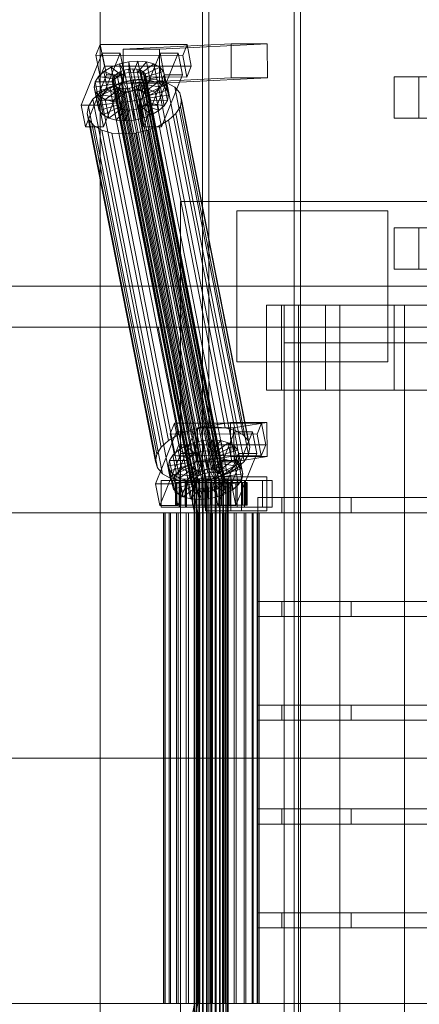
# Model space of a CAD drawing. Header units: millimetres. Extents: x -4395 to 65662, y -65530 to 6847.
# Tile 531 of 656: x 8473 to 8685, y -18130 to -17609. Entities that reach past the tile are written whole.
import ezdxf

# ---------------------------------------------------------------- set-up
doc = ezdxf.new("R2010")
doc.units = ezdxf.units.MM
doc.layers.add('superior_C01', color=7, linetype='Continuous', lineweight=0)
doc.layers.add('superior_mezcladora', color=7, linetype='Continuous', lineweight=0)

msp = doc.modelspace()

# ---------------------------------------------------------------- linework, layer by layer
at = {"layer": 'superior_C01'}
for p, q in [((8570.059, -17575), (8570.059, -18425)), ((8573.446, -18425), (8573.446, -17575)), ((8618.793, -18425), (8618.793, -17575)), ((8622.18, -17575), (8622.18, -18425)), ((8515.908, -17621.857), (8513.589, -17627.592)), ((8518.161, -17633.325), (8515.908, -17621.857)), ((8515.908, -17621.857), (8561.956, -17621.914)), ((8585.303, -17621.488), (8528.111, -17624.356)), ((8547.297, -17624.356), (8528.111, -17624.356)), ((8528.111, -17624.356), (8528.183, -17642.354)), ((8547.297, -17624.356), (8604.49, -17621.488)), ((8547.369, -17642.354), (8547.297, -17624.356)), ((8559.638, -17627.65), (8561.956, -17621.914)), ((8561.956, -17621.914), (8564.21, -17633.382)), ((8585.375, -17639.486), (8585.303, -17621.488)), ((8585.303, -17621.488), (8604.49, -17621.488)), ((8604.49, -17621.488), (8604.561, -17639.486)), ((8516.931, -17626.449), (8505.801, -17653.98)), ((8559.638, -17627.65), (8513.589, -17627.592)), ((8513.589, -17627.592), (8515.843, -17639.061)), ((8515.395, -17653.992), (8526.524, -17626.461)), ((8519.184, -17637.917), (8516.931, -17626.449)), ((8516.931, -17626.449), (8526.524, -17626.461)), ((8526.524, -17626.461), (8528.778, -17637.929)), ((8547.63, -17626.487), (8536.5, -17654.019)), ((8546.094, -17654.031), (8557.223, -17626.499)), ((8549.883, -17637.955), (8547.63, -17626.487)), ((8547.63, -17626.487), (8557.223, -17626.499)), ((8557.223, -17626.499), (8559.477, -17637.967)), ((8561.891, -17639.118), (8559.638, -17627.65)), ((8515.843, -17639.061), (8518.161, -17633.325)), ((8517.859, -17636.164), (8521.668, -17633.91)), ((8564.21, -17633.382), (8518.161, -17633.325)), ((8521.668, -17633.91), (8526.143, -17632.183)), ((8521.668, -17633.91), (8526.812, -17637.975)), ((8523.599, -17643.74), (8521.668, -17633.91)), ((8526.143, -17632.183), (8530.979, -17631.1)), ((8526.143, -17632.183), (8528.932, -17637.157)), ((8528.074, -17642.013), (8526.143, -17632.183)), ((8528.61, -17635.518), (8530.901, -17635.005)), ((8530.901, -17635.005), (8533.206, -17634.832)), ((8572.91, -17848.804), (8530.901, -17635.005)), ((8530.979, -17631.1), (8535.847, -17630.735)), ((8530.979, -17631.1), (8531.222, -17636.643)), ((8532.911, -17640.93), (8530.979, -17631.1)), ((8533.206, -17634.832), (8535.37, -17635.011)), ((8575.216, -17848.631), (8533.206, -17634.832)), ((8535.847, -17630.735), (8533.528, -17636.47)), ((8535.37, -17635.011), (8537.244, -17635.529)), ((8577.379, -17848.809), (8535.37, -17635.011)), ((8540.414, -17631.112), (8535.692, -17636.649)), ((8537.778, -17640.564), (8535.847, -17630.735)), ((8535.847, -17630.735), (8540.414, -17631.112)), ((8544.37, -17632.206), (8537.566, -17637.167)), ((8547.445, -17633.943), (8539.022, -17637.99)), ((8542.346, -17640.942), (8540.414, -17631.112)), ((8540.414, -17631.112), (8544.37, -17632.206)), ((8546.302, -17642.036), (8544.37, -17632.206)), ((8544.37, -17632.206), (8547.445, -17633.943)), ((8549.377, -17643.772), (8547.445, -17633.943)), ((8547.445, -17633.943), (8549.43, -17636.203)), ((8564.21, -17633.382), (8561.891, -17639.118)), ((8508.055, -17665.449), (8519.184, -17637.917)), ((8513.214, -17641.61), (8514.975, -17638.79)), ((8514.975, -17638.79), (8517.859, -17636.164)), ((8514.975, -17638.79), (8523.642, -17640.286)), ((8516.907, -17648.62), (8514.975, -17638.79)), ((8515.843, -17639.061), (8561.891, -17639.118)), ((8528.778, -17637.929), (8517.648, -17665.461)), ((8517.859, -17636.164), (8525.008, -17639.042)), ((8519.79, -17645.994), (8517.859, -17636.164)), ((8528.778, -17637.929), (8519.184, -17637.917)), ((8522.24, -17641.32), (8522.485, -17639.983)), ((8522.485, -17639.983), (8523.32, -17638.648)), ((8564.495, -17853.782), (8522.485, -17639.983)), ((8523.642, -17640.286), (8522.807, -17641.622)), ((8523.32, -17638.648), (8524.686, -17637.404)), ((8565.329, -17852.446), (8523.32, -17638.648)), ((8525.008, -17639.042), (8523.642, -17640.286)), ((8523.642, -17640.286), (8525.573, -17650.116)), ((8524.686, -17637.404), (8526.49, -17636.336)), ((8566.695, -17851.202), (8524.686, -17637.404)), ((8526.812, -17637.975), (8525.008, -17639.042)), ((8525.008, -17639.042), (8526.939, -17648.872)), ((8526.49, -17636.336), (8528.61, -17635.518)), ((8568.499, -17850.135), (8526.49, -17636.336)), ((8528.932, -17637.157), (8526.812, -17637.975)), ((8526.812, -17637.975), (8528.743, -17647.804)), ((8585.375, -17639.486), (8528.183, -17642.354)), ((8570.619, -17849.317), (8528.61, -17635.518)), ((8531.222, -17636.643), (8528.932, -17637.157)), ((8528.932, -17637.157), (8530.863, -17646.986)), ((8533.528, -17636.47), (8531.222, -17636.643)), ((8531.222, -17636.643), (8533.154, -17646.473)), ((8537.778, -17640.564), (8532.911, -17640.93)), ((8533.399, -17640.659), (8539.906, -17640.17)), ((8533.528, -17636.47), (8535.46, -17646.3)), ((8535.692, -17636.649), (8533.528, -17636.47)), ((8535.46, -17646.3), (8537.778, -17640.564)), ((8535.692, -17636.649), (8537.623, -17646.479)), ((8537.566, -17637.167), (8535.692, -17636.649)), ((8537.244, -17635.529), (8538.7, -17636.352)), ((8579.253, -17849.328), (8537.244, -17635.529)), ((8537.566, -17637.167), (8539.497, -17646.997)), ((8539.022, -17637.99), (8537.566, -17637.167)), ((8542.346, -17640.942), (8537.778, -17640.564)), ((8538.7, -17636.352), (8539.64, -17637.422)), ((8580.71, -17850.15), (8538.7, -17636.352)), ((8538.754, -17665.487), (8549.883, -17637.955)), ((8539.754, -17640.005), (8538.919, -17641.341)), ((8539.022, -17637.99), (8540.954, -17647.82)), ((8539.962, -17639.061), (8539.022, -17637.99)), ((8539.64, -17637.422), (8539.999, -17638.668)), ((8581.649, -17851.221), (8539.64, -17637.422)), ((8539.999, -17638.668), (8539.754, -17640.005)), ((8539.754, -17640.005), (8581.763, -17853.804)), ((8539.906, -17640.17), (8546.012, -17640.674)), ((8576.121, -17824.479), (8539.906, -17640.17)), ((8549.43, -17636.203), (8539.962, -17639.061)), ((8539.962, -17639.061), (8541.894, -17648.891)), ((8540.321, -17640.307), (8539.962, -17639.061)), ((8582.009, -17852.467), (8539.999, -17638.668)), ((8540.075, -17641.643), (8540.321, -17640.307)), ((8550.188, -17638.834), (8540.321, -17640.307)), ((8540.321, -17640.307), (8542.253, -17650.137)), ((8604.561, -17639.486), (8547.369, -17642.354)), ((8559.477, -17637.967), (8548.347, -17665.499)), ((8551.361, -17646.033), (8549.43, -17636.203)), ((8549.43, -17636.203), (8550.188, -17638.834)), ((8550.188, -17638.834), (8549.669, -17641.655)), ((8559.477, -17637.967), (8549.883, -17637.955)), ((8552.119, -17648.664), (8550.188, -17638.834)), ((8604.561, -17639.486), (8585.375, -17639.486)), ((8512.695, -17644.431), (8513.214, -17641.61)), ((8512.695, -17644.431), (8522.561, -17642.958)), ((8513.453, -17647.062), (8512.695, -17644.431)), ((8514.626, -17654.261), (8512.695, -17644.431)), ((8513.214, -17641.61), (8522.807, -17641.622)), ((8515.145, -17651.44), (8513.214, -17641.61)), ((8513.453, -17647.062), (8522.921, -17644.204)), ((8515.438, -17649.322), (8523.861, -17645.275)), ((8515.859, -17647.428), (8520.951, -17644.416)), ((8523.599, -17643.74), (8519.79, -17645.994)), ((8520.951, -17644.416), (8526.933, -17642.107)), ((8557.166, -17828.725), (8520.951, -17644.416)), ((8522.599, -17642.566), (8522.24, -17641.32)), ((8564.249, -17855.119), (8522.24, -17641.32)), ((8522.807, -17641.622), (8522.561, -17642.958)), ((8522.561, -17642.958), (8522.921, -17644.204)), ((8522.561, -17642.958), (8524.493, -17652.788)), ((8523.539, -17643.637), (8522.599, -17642.566)), ((8564.608, -17856.365), (8522.599, -17642.566)), ((8522.807, -17641.622), (8524.739, -17651.452)), ((8522.921, -17644.204), (8523.861, -17645.275)), ((8522.921, -17644.204), (8524.852, -17654.034)), ((8524.995, -17644.459), (8523.539, -17643.637)), ((8565.548, -17857.435), (8523.539, -17643.637)), ((8528.074, -17642.013), (8523.599, -17643.74)), ((8528.743, -17647.804), (8523.599, -17643.74)), ((8523.861, -17645.275), (8525.317, -17646.098)), ((8523.861, -17645.275), (8525.792, -17655.105)), ((8526.869, -17644.978), (8524.995, -17644.459)), ((8567.005, -17858.258), (8524.995, -17644.459)), ((8529.033, -17645.156), (8526.869, -17644.978)), ((8568.878, -17858.776), (8526.869, -17644.978)), ((8526.933, -17642.107), (8533.399, -17640.659)), ((8563.148, -17826.416), (8526.933, -17642.107)), ((8532.911, -17640.93), (8528.074, -17642.013)), ((8530.863, -17646.986), (8528.074, -17642.013)), ((8528.183, -17642.354), (8547.369, -17642.354)), ((8531.338, -17644.983), (8529.033, -17645.156)), ((8571.042, -17858.955), (8529.033, -17645.156)), ((8533.629, -17644.47), (8531.338, -17644.983)), ((8573.348, -17858.782), (8531.338, -17644.983)), ((8533.154, -17646.473), (8532.911, -17640.93)), ((8569.614, -17824.968), (8533.399, -17640.659)), ((8535.749, -17643.652), (8533.629, -17644.47)), ((8575.639, -17858.269), (8533.629, -17644.47)), ((8533.951, -17646.108), (8536.071, -17645.29)), ((8537.553, -17642.585), (8535.749, -17643.652)), ((8577.758, -17857.451), (8535.749, -17643.652)), ((8536.071, -17645.29), (8537.875, -17644.223)), ((8541.215, -17649.355), (8536.071, -17645.29)), ((8536.071, -17645.29), (8538.002, -17655.12)), ((8538.919, -17641.341), (8537.553, -17642.585)), ((8579.563, -17856.383), (8537.553, -17642.585)), ((8537.623, -17646.479), (8542.346, -17640.942)), ((8537.875, -17644.223), (8539.241, -17642.979)), ((8545.024, -17647.101), (8537.875, -17644.223)), ((8537.875, -17644.223), (8539.807, -17654.053)), ((8580.929, -17855.139), (8538.919, -17641.341)), ((8539.241, -17642.979), (8540.075, -17641.643)), ((8547.908, -17644.475), (8539.241, -17642.979)), ((8539.241, -17642.979), (8541.173, -17652.809)), ((8539.497, -17646.997), (8546.302, -17642.036)), ((8540.075, -17641.643), (8549.669, -17641.655)), ((8542.007, -17651.473), (8540.075, -17641.643)), ((8540.954, -17647.82), (8549.377, -17643.772)), ((8546.302, -17642.036), (8542.346, -17640.942)), ((8547.908, -17644.475), (8545.024, -17647.101)), ((8546.012, -17640.674), (8551.301, -17642.137)), ((8582.227, -17824.984), (8546.012, -17640.674)), ((8549.377, -17643.772), (8546.302, -17642.036)), ((8549.669, -17641.655), (8547.908, -17644.475)), ((8549.839, -17654.305), (8547.908, -17644.475)), ((8551.361, -17646.033), (8549.377, -17643.772)), ((8549.669, -17641.655), (8551.6, -17651.485)), ((8551.301, -17642.137), (8555.411, -17644.459)), ((8587.516, -17826.446), (8551.301, -17642.137)), ((8555.411, -17644.459), (8558.064, -17647.481)), ((8591.626, -17828.768), (8555.411, -17644.459)), ((8509.649, -17654.709), (8512.004, -17650.939)), ((8512.004, -17650.939), (8515.859, -17647.428)), ((8548.219, -17835.248), (8512.004, -17650.939)), ((8515.438, -17649.322), (8513.453, -17647.062)), ((8515.385, -17656.892), (8513.453, -17647.062)), ((8516.907, -17648.62), (8515.145, -17651.44)), ((8518.512, -17651.059), (8515.438, -17649.322)), ((8517.369, -17659.152), (8515.438, -17649.322)), ((8552.074, -17831.737), (8515.859, -17647.428)), ((8519.79, -17645.994), (8516.907, -17648.62)), ((8525.573, -17650.116), (8516.907, -17648.62)), ((8518.512, -17651.059), (8525.317, -17646.098)), ((8526.939, -17648.872), (8519.79, -17645.994)), ((8522.468, -17652.153), (8527.191, -17646.616)), ((8524.739, -17651.452), (8525.573, -17650.116)), ((8525.317, -17646.098), (8527.191, -17646.616)), ((8525.317, -17646.098), (8527.249, -17655.927)), ((8525.573, -17650.116), (8526.939, -17648.872)), ((8526.939, -17648.872), (8528.743, -17647.804)), ((8527.036, -17652.53), (8529.355, -17646.795)), ((8527.191, -17646.616), (8529.355, -17646.795)), ((8527.191, -17646.616), (8529.123, -17656.446)), ((8528.743, -17647.804), (8530.863, -17646.986)), ((8529.355, -17646.795), (8531.66, -17646.622)), ((8529.355, -17646.795), (8531.286, -17656.624)), ((8530.863, -17646.986), (8533.154, -17646.473)), ((8531.66, -17646.622), (8533.951, -17646.108)), ((8531.904, -17652.165), (8531.66, -17646.622)), ((8531.66, -17646.622), (8533.592, -17656.451)), ((8533.154, -17646.473), (8535.46, -17646.3)), ((8536.74, -17651.082), (8533.951, -17646.108)), ((8533.951, -17646.108), (8535.883, -17655.938)), ((8535.46, -17646.3), (8537.623, -17646.479)), ((8541.215, -17649.355), (8536.74, -17651.082)), ((8537.623, -17646.479), (8539.497, -17646.997)), ((8539.497, -17646.997), (8540.954, -17647.82)), ((8540.954, -17647.82), (8541.894, -17648.891)), ((8545.024, -17647.101), (8541.215, -17649.355)), ((8543.146, -17659.184), (8541.215, -17649.355)), ((8541.894, -17648.891), (8551.361, -17646.033)), ((8541.894, -17648.891), (8542.253, -17650.137)), ((8542.253, -17650.137), (8542.007, -17651.473)), ((8542.253, -17650.137), (8552.119, -17648.664)), ((8546.956, -17656.931), (8545.024, -17647.101)), ((8552.119, -17648.664), (8551.361, -17646.033)), ((8551.6, -17651.485), (8552.119, -17648.664)), ((8558.064, -17647.481), (8559.078, -17650.998)), ((8594.279, -17831.79), (8558.064, -17647.481)), ((8559.078, -17650.998), (8558.384, -17654.769)), ((8595.293, -17835.307), (8559.078, -17650.998)), ((8515.395, -17653.992), (8505.801, -17653.98)), ((8505.801, -17653.98), (8508.055, -17665.449)), ((8508.955, -17658.48), (8509.649, -17654.709)), ((8545.864, -17839.018), (8509.649, -17654.709)), ((8515.145, -17651.44), (8514.626, -17654.261)), ((8524.493, -17652.788), (8514.626, -17654.261)), ((8514.626, -17654.261), (8515.385, -17656.892)), ((8524.739, -17651.452), (8515.145, -17651.44)), ((8524.852, -17654.034), (8515.385, -17656.892)), ((8517.648, -17665.461), (8515.395, -17653.992)), ((8525.792, -17655.105), (8517.369, -17659.152)), ((8522.468, -17652.153), (8518.512, -17651.059)), ((8520.444, -17660.889), (8518.512, -17651.059)), ((8527.249, -17655.927), (8520.444, -17660.889)), ((8527.036, -17652.53), (8522.468, -17652.153)), ((8524.4, -17661.983), (8522.468, -17652.153)), ((8524.493, -17652.788), (8524.739, -17651.452)), ((8524.852, -17654.034), (8524.493, -17652.788)), ((8525.792, -17655.105), (8524.852, -17654.034)), ((8527.249, -17655.927), (8525.792, -17655.105)), ((8531.904, -17652.165), (8527.036, -17652.53)), ((8528.967, -17662.36), (8527.036, -17652.53)), ((8529.123, -17656.446), (8527.249, -17655.927)), ((8536.74, -17651.082), (8531.904, -17652.165)), ((8533.835, -17661.995), (8531.904, -17652.165)), ((8535.883, -17655.938), (8533.592, -17656.451)), ((8538.002, -17655.12), (8535.883, -17655.938)), ((8535.883, -17655.938), (8538.671, -17660.912)), ((8546.094, -17654.031), (8536.5, -17654.019)), ((8536.5, -17654.019), (8538.754, -17665.487)), ((8538.671, -17660.912), (8536.74, -17651.082)), ((8539.807, -17654.053), (8538.002, -17655.12)), ((8538.002, -17655.12), (8543.146, -17659.184)), ((8541.173, -17652.809), (8539.807, -17654.053)), ((8539.807, -17654.053), (8546.956, -17656.931)), ((8542.007, -17651.473), (8541.173, -17652.809)), ((8541.173, -17652.809), (8549.839, -17654.305)), ((8551.6, -17651.485), (8542.007, -17651.473)), ((8548.347, -17665.499), (8546.094, -17654.031)), ((8546.956, -17656.931), (8549.839, -17654.305)), ((8549.839, -17654.305), (8551.6, -17651.485)), ((8558.384, -17654.769), (8556.029, -17658.539)), ((8558.384, -17654.769), (8594.599, -17839.078)), ((8509.969, -17661.997), (8508.955, -17658.48)), ((8545.17, -17842.789), (8508.955, -17658.48)), ((8515.385, -17656.892), (8517.369, -17659.152)), ((8517.369, -17659.152), (8520.444, -17660.889)), ((8520.444, -17660.889), (8524.4, -17661.983)), ((8529.123, -17656.446), (8524.4, -17661.983)), ((8531.286, -17656.624), (8528.967, -17662.36)), ((8531.286, -17656.624), (8529.123, -17656.446)), ((8533.592, -17656.451), (8531.286, -17656.624)), ((8533.592, -17656.451), (8533.835, -17661.995)), ((8533.835, -17661.995), (8538.671, -17660.912)), ((8538.671, -17660.912), (8543.146, -17659.184)), ((8543.146, -17659.184), (8546.956, -17656.931)), ((8556.029, -17658.539), (8552.175, -17662.05)), ((8592.244, -17842.848), (8556.029, -17658.539)), ((8508.055, -17665.449), (8517.648, -17665.461)), ((8512.622, -17665.019), (8509.969, -17661.997)), ((8546.184, -17846.306), (8509.969, -17661.997)), ((8516.733, -17667.341), (8512.622, -17665.019)), ((8548.837, -17849.328), (8512.622, -17665.019)), ((8524.4, -17661.983), (8528.967, -17662.36)), ((8528.967, -17662.36), (8533.835, -17661.995)), ((8538.754, -17665.487), (8548.347, -17665.499)), ((8547.082, -17665.062), (8541.1, -17667.371)), ((8552.175, -17662.05), (8547.082, -17665.062)), ((8583.297, -17849.371), (8547.082, -17665.062)), ((8588.39, -17846.359), (8552.175, -17662.05)), ((8522.021, -17668.803), (8516.733, -17667.341)), ((8552.948, -17851.65), (8516.733, -17667.341)), ((8528.127, -17669.308), (8522.021, -17668.803)), ((8558.236, -17853.113), (8522.021, -17668.803)), ((8534.635, -17668.819), (8528.127, -17669.308)), ((8564.342, -17853.617), (8528.127, -17669.308)), ((8541.1, -17667.371), (8534.635, -17668.819)), ((8570.85, -17853.128), (8534.635, -17668.819)), ((8577.315, -17851.68), (8541.1, -17667.371)), ((1105.699, -17750), (10210.031, -17750)), ((10211.451, -17750), (1107.119, -17750)), ((8114.694, -17771.702), (8546.614, -17771.702)), ((8548.297, -17771.702), (8116.378, -17771.702)), ((8546.614, -17771.702), (8565.928, -17870)), ((8546.614, -17771.702), (8548.297, -17771.702)), ((8546.614, -17771.702), (8978.533, -17771.702)), ((8567.612, -17870), (8548.297, -17771.702)), ((8980.217, -17771.702), (8548.297, -17771.702)), ((8555.342, -17822.549), (8553.023, -17828.285)), ((8557.595, -17834.017), (8555.342, -17822.549)), ((8555.342, -17822.549), (8601.39, -17822.606)), ((8584.992, -17822.189), (8567.464, -17825.057)), ((8585.226, -17840.17), (8584.992, -17822.189)), ((8584.992, -17822.189), (8604.178, -17822.189)), ((8586.65, -17825.057), (8604.178, -17822.189)), ((8599.072, -17828.342), (8601.39, -17822.606)), ((8601.39, -17822.606), (8603.644, -17834.074)), ((8604.178, -17822.189), (8604.413, -17840.17)), ((8556.365, -17827.141), (8545.235, -17854.673)), ((8599.072, -17828.342), (8553.023, -17828.285)), ((8553.023, -17828.285), (8555.277, -17839.753)), ((8554.829, -17854.685), (8565.958, -17827.153)), ((8558.618, -17838.609), (8556.365, -17827.141)), ((8556.365, -17827.141), (8565.958, -17827.153)), ((8563.148, -17826.416), (8557.166, -17828.725)), ((8569.614, -17824.968), (8563.148, -17826.416)), ((8565.958, -17827.153), (8568.212, -17838.621)), ((8586.65, -17825.057), (8567.464, -17825.057)), ((8567.464, -17825.057), (8567.698, -17843.038)), ((8576.121, -17824.479), (8569.614, -17824.968)), ((8587.064, -17827.179), (8575.934, -17854.711)), ((8582.227, -17824.984), (8576.121, -17824.479)), ((8587.516, -17826.446), (8582.227, -17824.984)), ((8585.528, -17854.723), (8596.657, -17827.191)), ((8586.885, -17843.038), (8586.65, -17825.057)), ((8589.317, -17838.647), (8587.064, -17827.179)), ((8587.064, -17827.179), (8596.657, -17827.191)), ((8591.626, -17828.768), (8587.516, -17826.446)), ((8596.657, -17827.191), (8598.911, -17838.659)), ((8601.325, -17839.81), (8599.072, -17828.342)), ((8552.074, -17831.737), (8548.219, -17835.248)), ((8557.166, -17828.725), (8552.074, -17831.737)), ((8561.102, -17834.603), (8565.577, -17832.875)), ((8565.577, -17832.875), (8570.413, -17831.792)), ((8565.577, -17832.875), (8568.366, -17837.849)), ((8567.508, -17842.705), (8565.577, -17832.875)), ((8570.413, -17831.792), (8575.281, -17831.427)), ((8570.413, -17831.792), (8570.656, -17837.336)), ((8572.345, -17841.622), (8570.413, -17831.792)), ((8575.281, -17831.427), (8572.962, -17837.163)), ((8579.848, -17831.804), (8575.126, -17837.341)), ((8577.212, -17841.257), (8575.281, -17831.427)), ((8575.281, -17831.427), (8579.848, -17831.804)), ((8583.804, -17832.898), (8577, -17837.86)), ((8581.78, -17841.634), (8579.848, -17831.804)), ((8579.848, -17831.804), (8583.804, -17832.898)), ((8585.736, -17842.728), (8583.804, -17832.898)), ((8583.804, -17832.898), (8586.879, -17834.635)), ((8594.279, -17831.79), (8591.626, -17828.768)), ((8595.293, -17835.307), (8594.279, -17831.79)), ((8548.219, -17835.248), (8545.864, -17839.018)), ((8547.489, -17866.141), (8558.618, -17838.609)), ((8554.409, -17839.482), (8557.293, -17836.856)), ((8555.277, -17839.753), (8557.595, -17834.017)), ((8568.212, -17838.621), (8557.082, -17866.153)), ((8557.293, -17836.856), (8561.102, -17834.603)), ((8557.293, -17836.856), (8564.442, -17839.734)), ((8559.224, -17846.686), (8557.293, -17836.856)), ((8603.644, -17834.074), (8557.595, -17834.017)), ((8568.212, -17838.621), (8558.618, -17838.609)), ((8561.102, -17834.603), (8566.246, -17838.667)), ((8563.033, -17844.433), (8561.102, -17834.603)), ((8566.246, -17838.667), (8564.442, -17839.734)), ((8568.366, -17837.849), (8566.246, -17838.667)), ((8566.246, -17838.667), (8568.177, -17848.497)), ((8570.656, -17837.336), (8568.366, -17837.849)), ((8568.366, -17837.849), (8570.297, -17847.679)), ((8572.962, -17837.163), (8570.656, -17837.336)), ((8570.656, -17837.336), (8572.588, -17847.165)), ((8572.962, -17837.163), (8574.894, -17846.992)), ((8575.126, -17837.341), (8572.962, -17837.163)), ((8575.126, -17837.341), (8577.057, -17847.171)), ((8577, -17837.86), (8575.126, -17837.341)), ((8577, -17837.86), (8578.931, -17847.689)), ((8578.456, -17838.682), (8577, -17837.86)), ((8578.188, -17866.179), (8589.317, -17838.647)), ((8586.879, -17834.635), (8578.456, -17838.682)), ((8578.456, -17838.682), (8580.388, -17848.512)), ((8579.396, -17839.753), (8578.456, -17838.682)), ((8588.864, -17836.895), (8579.396, -17839.753)), ((8588.811, -17844.465), (8586.879, -17834.635)), ((8586.879, -17834.635), (8588.864, -17836.895)), ((8598.911, -17838.659), (8587.781, -17866.191)), ((8590.795, -17846.725), (8588.864, -17836.895)), ((8588.864, -17836.895), (8589.622, -17839.526)), ((8598.911, -17838.659), (8589.317, -17838.647)), ((8594.599, -17839.078), (8595.293, -17835.307)), ((8603.644, -17834.074), (8601.325, -17839.81)), ((8545.864, -17839.018), (8545.17, -17842.789)), ((8545.17, -17842.789), (8546.184, -17846.306)), ((8552.129, -17845.123), (8552.648, -17842.302)), ((8552.129, -17845.123), (8561.995, -17843.65)), ((8552.648, -17842.302), (8554.409, -17839.482)), ((8552.648, -17842.302), (8562.241, -17842.314)), ((8554.579, -17852.132), (8552.648, -17842.302)), ((8554.409, -17839.482), (8563.076, -17840.978)), ((8556.341, -17849.312), (8554.409, -17839.482)), ((8555.277, -17839.753), (8601.325, -17839.81)), ((8562.241, -17842.314), (8561.995, -17843.65)), ((8561.995, -17843.65), (8562.355, -17844.897)), ((8561.995, -17843.65), (8563.927, -17853.48)), ((8563.076, -17840.978), (8562.241, -17842.314)), ((8562.241, -17842.314), (8564.173, -17852.144)), ((8567.508, -17842.705), (8563.033, -17844.433)), ((8564.442, -17839.734), (8563.076, -17840.978)), ((8563.076, -17840.978), (8565.007, -17850.808)), ((8564.442, -17839.734), (8566.373, -17849.564)), ((8572.345, -17841.622), (8567.508, -17842.705)), ((8570.297, -17847.679), (8567.508, -17842.705)), ((8585.226, -17840.17), (8567.698, -17843.038)), ((8567.698, -17843.038), (8586.885, -17843.038)), ((8577.212, -17841.257), (8572.345, -17841.622)), ((8572.588, -17847.165), (8572.345, -17841.622)), ((8574.894, -17846.992), (8577.212, -17841.257)), ((8577.057, -17847.171), (8581.78, -17841.634)), ((8581.78, -17841.634), (8577.212, -17841.257)), ((8577.309, -17844.915), (8578.675, -17843.671)), ((8578.675, -17843.671), (8579.509, -17842.335)), ((8587.342, -17845.167), (8578.675, -17843.671)), ((8578.675, -17843.671), (8580.607, -17853.501)), ((8578.931, -17847.689), (8585.736, -17842.728)), ((8579.396, -17839.753), (8581.328, -17849.583)), ((8579.755, -17840.999), (8579.396, -17839.753)), ((8579.509, -17842.335), (8579.755, -17840.999)), ((8579.509, -17842.335), (8589.103, -17842.347)), ((8581.441, -17852.165), (8579.509, -17842.335)), ((8589.622, -17839.526), (8579.755, -17840.999)), ((8579.755, -17840.999), (8581.687, -17850.829)), ((8585.736, -17842.728), (8581.78, -17841.634)), ((8604.413, -17840.17), (8585.226, -17840.17)), ((8588.811, -17844.465), (8585.736, -17842.728)), ((8604.413, -17840.17), (8586.885, -17843.038)), ((8589.103, -17842.347), (8587.342, -17845.167)), ((8588.39, -17846.359), (8592.244, -17842.848)), ((8589.622, -17839.526), (8589.103, -17842.347)), ((8589.103, -17842.347), (8591.034, -17852.177)), ((8591.553, -17849.356), (8589.622, -17839.526)), ((8592.244, -17842.848), (8594.599, -17839.078)), ((8546.184, -17846.306), (8548.837, -17849.328)), ((8552.887, -17847.754), (8552.129, -17845.123)), ((8554.06, -17854.953), (8552.129, -17845.123)), ((8552.887, -17847.754), (8562.355, -17844.897)), ((8554.872, -17850.015), (8552.887, -17847.754)), ((8554.819, -17857.584), (8552.887, -17847.754)), ((8554.872, -17850.015), (8563.295, -17845.967)), ((8559.224, -17846.686), (8556.341, -17849.312)), ((8557.946, -17851.751), (8564.751, -17846.79)), ((8563.033, -17844.433), (8559.224, -17846.686)), ((8566.373, -17849.564), (8559.224, -17846.686)), ((8561.902, -17852.845), (8566.625, -17847.308)), ((8562.355, -17844.897), (8563.295, -17845.967)), ((8562.355, -17844.897), (8564.286, -17854.726)), ((8568.177, -17848.497), (8563.033, -17844.433)), ((8563.295, -17845.967), (8564.751, -17846.79)), ((8563.295, -17845.967), (8565.226, -17855.797)), ((8564.751, -17846.79), (8566.625, -17847.308)), ((8564.751, -17846.79), (8566.683, -17856.62)), ((8566.373, -17849.564), (8568.177, -17848.497)), ((8566.47, -17853.223), (8568.789, -17847.487)), ((8566.625, -17847.308), (8568.789, -17847.487)), ((8566.625, -17847.308), (8568.557, -17857.138)), ((8568.177, -17848.497), (8570.297, -17847.679)), ((8568.789, -17847.487), (8571.094, -17847.314)), ((8568.789, -17847.487), (8570.72, -17857.317)), ((8570.297, -17847.679), (8572.588, -17847.165)), ((8572.91, -17848.804), (8570.619, -17849.317)), ((8571.094, -17847.314), (8573.385, -17846.801)), ((8571.338, -17852.857), (8571.094, -17847.314)), ((8571.094, -17847.314), (8573.026, -17857.144)), ((8572.588, -17847.165), (8574.894, -17846.992)), ((8575.216, -17848.631), (8572.91, -17848.804)), ((8573.385, -17846.801), (8575.505, -17845.983)), ((8576.174, -17851.774), (8573.385, -17846.801)), ((8573.385, -17846.801), (8575.317, -17856.631)), ((8574.894, -17846.992), (8577.057, -17847.171)), ((8577.379, -17848.809), (8575.216, -17848.631)), ((8575.505, -17845.983), (8577.309, -17844.915)), ((8580.649, -17850.047), (8575.505, -17845.983)), ((8575.505, -17845.983), (8577.436, -17855.812)), ((8577.057, -17847.171), (8578.931, -17847.689)), ((8584.458, -17847.793), (8577.309, -17844.915)), ((8577.309, -17844.915), (8579.241, -17854.745)), ((8579.253, -17849.328), (8577.379, -17848.809)), ((8578.931, -17847.689), (8580.388, -17848.512)), ((8580.388, -17848.512), (8588.811, -17844.465)), ((8580.388, -17848.512), (8581.328, -17849.583)), ((8584.458, -17847.793), (8580.649, -17850.047)), ((8581.328, -17849.583), (8590.795, -17846.725)), ((8583.297, -17849.371), (8588.39, -17846.359)), ((8587.342, -17845.167), (8584.458, -17847.793)), ((8586.39, -17857.623), (8584.458, -17847.793)), ((8589.273, -17854.997), (8587.342, -17845.167)), ((8590.795, -17846.725), (8588.811, -17844.465)), ((8591.553, -17849.356), (8590.795, -17846.725)), ((8557.737, -17853), (8548.143, -17853)), ((8548.143, -17853), (8548.143, -17867)), ((8561.692, -17853), (8548.143, -17853)), ((8548.837, -17849.328), (8552.948, -17851.65)), ((8552.948, -17851.65), (8558.236, -17853.113)), ((8554.579, -17852.132), (8554.06, -17854.953)), ((8563.927, -17853.48), (8554.06, -17854.953)), ((8556.341, -17849.312), (8554.579, -17852.132)), ((8564.173, -17852.144), (8554.579, -17852.132)), ((8557.946, -17851.751), (8554.872, -17850.015)), ((8556.803, -17859.844), (8554.872, -17850.015)), ((8556.314, -17854), (8555.787, -17854)), ((8555.787, -17854), (8565.784, -17854)), ((8555.787, -17866), (8555.787, -17854)), ((8555.787, -17854), (8556.554, -17854)), ((8558.1, -17854), (8556.314, -17854)), ((8556.314, -17854), (8566.034, -17854)), ((8556.314, -17866), (8556.314, -17854)), ((8565.007, -17850.808), (8556.341, -17849.312)), ((8556.554, -17854), (8566.147, -17854)), ((8556.554, -17866), (8556.554, -17854)), ((8556.554, -17854), (8558.563, -17854)), ((8557.737, -17867), (8557.737, -17853)), ((8557.737, -17853), (8571.285, -17853)), ((8561.902, -17852.845), (8557.946, -17851.751)), ((8559.878, -17861.581), (8557.946, -17851.751)), ((8561.023, -17854), (8558.1, -17854)), ((8558.1, -17854), (8566.88, -17854)), ((8558.1, -17866), (8558.1, -17854)), ((8558.236, -17853.113), (8564.342, -17853.617)), ((8604.297, -17853), (8558.249, -17853)), ((8558.249, -17853), (8558.249, -17867)), ((8561.072, -17853), (8558.249, -17853)), ((8558.563, -17854), (8567.099, -17854)), ((8558.563, -17866), (8558.563, -17854)), ((8558.563, -17854), (8561.677, -17854)), ((8564.884, -17854), (8561.023, -17854)), ((8561.023, -17854), (8568.264, -17854)), ((8561.023, -17866), (8561.023, -17854)), ((8561.072, -17867), (8561.072, -17853)), ((8561.072, -17853), (8607.12, -17853)), ((8561.677, -17854), (8568.574, -17854)), ((8561.677, -17866), (8561.677, -17854)), ((8561.677, -17854), (8565.685, -17854)), ((8561.692, -17867), (8561.692, -17853)), ((8561.692, -17853), (8571.285, -17853)), ((8566.47, -17853.223), (8561.902, -17852.845)), ((8563.834, -17862.675), (8561.902, -17852.845)), ((8563.927, -17853.48), (8564.173, -17852.144)), ((8564.286, -17854.726), (8563.927, -17853.48)), ((8564.173, -17852.144), (8565.007, -17850.808)), ((8564.495, -17853.782), (8564.249, -17855.119)), ((8564.342, -17853.617), (8570.85, -17853.128)), ((8565.329, -17852.446), (8564.495, -17853.782)), ((8569.418, -17854), (8564.884, -17854)), ((8564.884, -17854), (8570.093, -17854)), ((8564.884, -17866), (8564.884, -17854)), ((8565.007, -17850.808), (8566.373, -17849.564)), ((8566.695, -17851.202), (8565.329, -17852.446)), ((8565.685, -17854), (8570.472, -17854)), ((8565.685, -17866), (8565.685, -17854)), ((8565.685, -17854), (8570.312, -17854)), ((8566.034, -17852), (8565.784, -17852)), ((8565.784, -17852), (8566.147, -17852)), ((8565.784, -18148), (8565.784, -17852)), ((8565.784, -17854), (8566.034, -17854)), ((8565.784, -17854), (8565.784, -17866)), ((8566.147, -17854), (8565.784, -17854)), ((8566.88, -17852), (8566.034, -17852)), ((8566.034, -18148), (8566.034, -17852)), ((8566.034, -17854), (8566.88, -17854)), ((8566.034, -17854), (8566.034, -17866)), ((8566.147, -17852), (8567.099, -17852)), ((8566.147, -18148), (8566.147, -17852)), ((8566.147, -17854), (8566.147, -17866)), ((8567.099, -17854), (8566.147, -17854)), ((8571.338, -17852.857), (8566.47, -17853.223)), ((8568.401, -17863.052), (8566.47, -17853.223)), ((8568.499, -17850.135), (8566.695, -17851.202)), ((8568.264, -17852), (8566.88, -17852)), ((8566.88, -18148), (8566.88, -17852)), ((8566.88, -17854), (8568.264, -17854)), ((8566.88, -17854), (8566.88, -17866)), ((8567.099, -17852), (8568.574, -17852)), ((8567.099, -18148), (8567.099, -17852)), ((8567.099, -17854), (8567.099, -17866)), ((8568.574, -17854), (8567.099, -17854)), ((8570.093, -17852), (8568.264, -17852)), ((8568.264, -18148), (8568.264, -17852)), ((8568.264, -17854), (8570.093, -17854)), ((8568.264, -17854), (8568.264, -17866)), ((8570.619, -17849.317), (8568.499, -17850.135)), ((8568.574, -17852), (8570.472, -17852)), ((8568.574, -18148), (8568.574, -17852)), ((8568.574, -17854), (8568.574, -17866)), ((8570.472, -17854), (8568.574, -17854)), ((8574.319, -17854), (8569.418, -17854)), ((8569.418, -17854), (8572.241, -17854)), ((8569.418, -17866), (8569.418, -17854)), ((8572.241, -17852), (8570.093, -17852)), ((8570.093, -18148), (8570.093, -17852)), ((8570.093, -17854), (8572.241, -17854)), ((8570.093, -17854), (8570.093, -17866)), ((8570.312, -17854), (8572.664, -17854)), ((8570.312, -17866), (8570.312, -17854)), ((8570.312, -17854), (8575.244, -17854)), ((8570.472, -17852), (8572.664, -17852)), ((8570.472, -18148), (8570.472, -17852)), ((8570.472, -17854), (8570.472, -17866)), ((8572.664, -17854), (8570.472, -17854)), ((8570.85, -17853.128), (8577.315, -17851.68)), ((8571.285, -17853), (8571.285, -17867)), ((8576.174, -17851.774), (8571.338, -17852.857)), ((8573.269, -17862.687), (8571.338, -17852.857)), ((8590.867, -17851), (8571.68, -17851)), ((8571.68, -17851), (8571.68, -17869)), ((8585.115, -17851), (8571.68, -17851)), ((8574.562, -17852), (8572.241, -17852)), ((8572.241, -18148), (8572.241, -17852)), ((8572.241, -17854), (8574.562, -17854)), ((8572.241, -17854), (8572.241, -17866)), ((8572.664, -17852), (8575, -17852)), ((8572.664, -18148), (8572.664, -17852)), ((8572.664, -17854), (8572.664, -17866)), ((8575, -17854), (8572.664, -17854)), ((8579.251, -17854), (8574.319, -17854)), ((8574.319, -17854), (8574.562, -17854)), ((8574.319, -17866), (8574.319, -17854)), ((8576.898, -17852), (8574.562, -17852)), ((8574.562, -18148), (8574.562, -17852)), ((8574.562, -17854), (8576.898, -17854)), ((8574.562, -17854), (8574.562, -17866)), ((8575, -17852), (8577.322, -17852)), ((8575, -18148), (8575, -17852)), ((8575.244, -17854), (8575, -17854)), ((8575, -17854), (8575, -17866)), ((8577.322, -17854), (8575, -17854)), ((8575.244, -17866), (8575.244, -17854)), ((8575.244, -17854), (8580.144, -17854)), ((8580.649, -17850.047), (8576.174, -17851.774)), ((8578.105, -17861.604), (8576.174, -17851.774)), ((8579.09, -17852), (8576.898, -17852)), ((8576.898, -18148), (8576.898, -17852)), ((8579.251, -17854), (8576.898, -17854)), ((8576.898, -17854), (8579.09, -17854)), ((8576.898, -17854), (8576.898, -17866)), ((8577.315, -17851.68), (8583.297, -17849.371)), ((8577.322, -17852), (8579.47, -17852)), ((8577.322, -18148), (8577.322, -17852)), ((8580.144, -17854), (8577.322, -17854)), ((8577.322, -17854), (8577.322, -17866)), ((8579.47, -17854), (8577.322, -17854)), ((8588.436, -17853), (8578.842, -17853)), ((8578.842, -17853), (8578.842, -17867)), ((8592.39, -17853), (8578.842, -17853)), ((8580.988, -17852), (8579.09, -17852)), ((8579.09, -18148), (8579.09, -17852)), ((8583.878, -17854), (8579.09, -17854)), ((8579.09, -17854), (8580.988, -17854)), ((8579.09, -17854), (8579.09, -17866)), ((8580.607, -17853.501), (8579.241, -17854.745)), ((8583.878, -17854), (8579.251, -17854)), ((8579.251, -17866), (8579.251, -17854)), ((8580.71, -17850.15), (8579.253, -17849.328)), ((8579.47, -17852), (8581.298, -17852)), ((8579.47, -18148), (8579.47, -17852)), ((8584.679, -17854), (8579.47, -17854)), ((8579.47, -17854), (8579.47, -17866)), ((8581.298, -17854), (8579.47, -17854)), ((8580.144, -17866), (8580.144, -17854)), ((8580.144, -17854), (8584.679, -17854)), ((8581.441, -17852.165), (8580.607, -17853.501)), ((8580.607, -17853.501), (8589.273, -17854.997)), ((8582.58, -17859.877), (8580.649, -17850.047)), ((8581.649, -17851.221), (8580.71, -17850.15)), ((8580.929, -17855.139), (8581.763, -17853.804)), ((8582.464, -17852), (8580.988, -17852)), ((8580.988, -18148), (8580.988, -17852)), ((8587.885, -17854), (8580.988, -17854)), ((8580.988, -17854), (8582.464, -17854)), ((8580.988, -17854), (8580.988, -17866)), ((8581.298, -17852), (8582.683, -17852)), ((8581.298, -18148), (8581.298, -17852)), ((8588.539, -17854), (8581.298, -17854)), ((8581.298, -17854), (8581.298, -17866)), ((8582.683, -17854), (8581.298, -17854)), ((8581.328, -17849.583), (8581.687, -17850.829)), ((8581.687, -17850.829), (8581.441, -17852.165)), ((8591.034, -17852.177), (8581.441, -17852.165)), ((8582.009, -17852.467), (8581.649, -17851.221)), ((8581.687, -17850.829), (8591.553, -17849.356)), ((8581.763, -17853.804), (8582.009, -17852.467)), ((8583.415, -17852), (8582.464, -17852)), ((8582.464, -18148), (8582.464, -17852)), ((8591, -17854), (8582.464, -17854)), ((8582.464, -17854), (8583.415, -17854)), ((8582.464, -17854), (8582.464, -17866)), ((8582.683, -17852), (8583.529, -17852)), ((8582.683, -18148), (8582.683, -17852)), ((8591.462, -17854), (8582.683, -17854)), ((8582.683, -17854), (8582.683, -17866)), ((8583.529, -17854), (8582.683, -17854)), ((8583.779, -17852), (8583.415, -17852)), ((8583.415, -17852), (8583.415, -18148)), ((8583.415, -17854), (8593.009, -17854)), ((8583.415, -17866), (8583.415, -17854)), ((8583.415, -17854), (8583.779, -17854)), ((8583.529, -17852), (8583.779, -17852)), ((8583.529, -18148), (8583.529, -17852)), ((8593.248, -17854), (8583.529, -17854)), ((8583.529, -17854), (8583.529, -17866)), ((8583.779, -17854), (8583.529, -17854)), ((8583.779, -18148), (8583.779, -17852)), ((8593.776, -17854), (8583.779, -17854)), ((8583.779, -17854), (8583.779, -17866)), ((8587.885, -17854), (8583.878, -17854)), ((8583.878, -17866), (8583.878, -17854)), ((8584.679, -17866), (8584.679, -17854)), ((8584.679, -17854), (8588.539, -17854)), ((8585.115, -17869), (8585.115, -17851)), ((8585.115, -17851), (8604.302, -17851)), ((8591, -17854), (8587.885, -17854)), ((8587.885, -17866), (8587.885, -17854)), ((8588.436, -17867), (8588.436, -17853)), ((8588.436, -17853), (8601.984, -17853)), ((8588.539, -17866), (8588.539, -17854)), ((8588.539, -17854), (8591.462, -17854)), ((8589.273, -17854.997), (8591.034, -17852.177)), ((8590.867, -17869), (8590.867, -17851)), ((8590.867, -17851), (8604.302, -17851)), ((8593.009, -17854), (8591, -17854)), ((8591, -17866), (8591, -17854)), ((8591.034, -17852.177), (8591.553, -17849.356)), ((8591.462, -17866), (8591.462, -17854)), ((8591.462, -17854), (8593.248, -17854)), ((8592.39, -17867), (8592.39, -17853)), ((8592.39, -17853), (8601.984, -17853)), ((8593.009, -17854), (8593.009, -17866)), ((8593.776, -17854), (8593.009, -17854)), ((8593.248, -17866), (8593.248, -17854)), ((8593.248, -17854), (8593.776, -17854)), ((8593.776, -17866), (8593.776, -17854)), ((8601.984, -17853), (8601.984, -17867)), ((8604.297, -17867), (8604.297, -17853)), ((8604.297, -17853), (8607.12, -17853)), ((8604.302, -17851), (8604.302, -17869)), ((8607.12, -17853), (8607.12, -17867)), ((8554.829, -17854.685), (8545.235, -17854.673)), ((8545.235, -17854.673), (8547.489, -17866.141)), ((8554.06, -17854.953), (8554.819, -17857.584)), ((8564.286, -17854.726), (8554.819, -17857.584)), ((8554.819, -17857.584), (8556.803, -17859.844)), ((8557.082, -17866.153), (8554.829, -17854.685)), ((8565.226, -17855.797), (8556.803, -17859.844)), ((8566.683, -17856.62), (8559.878, -17861.581)), ((8568.557, -17857.138), (8563.834, -17862.675)), ((8564.249, -17855.119), (8564.608, -17856.365)), ((8565.226, -17855.797), (8564.286, -17854.726)), ((8564.608, -17856.365), (8565.548, -17857.435)), ((8566.683, -17856.62), (8565.226, -17855.797)), ((8565.548, -17857.435), (8567.005, -17858.258)), ((8568.557, -17857.138), (8566.683, -17856.62)), ((8567.005, -17858.258), (8568.878, -17858.776)), ((8570.72, -17857.317), (8568.401, -17863.052)), ((8570.72, -17857.317), (8568.557, -17857.138)), ((8568.878, -17858.776), (8571.042, -17858.955)), ((8573.026, -17857.144), (8570.72, -17857.317)), ((8571.042, -17858.955), (8573.348, -17858.782)), ((8575.317, -17856.631), (8573.026, -17857.144)), ((8573.026, -17857.144), (8573.269, -17862.687)), ((8573.348, -17858.782), (8575.639, -17858.269)), ((8577.436, -17855.812), (8575.317, -17856.631)), ((8575.317, -17856.631), (8578.105, -17861.604)), ((8575.639, -17858.269), (8577.758, -17857.451)), ((8585.528, -17854.723), (8575.934, -17854.711)), ((8575.934, -17854.711), (8578.188, -17866.179)), ((8579.241, -17854.745), (8577.436, -17855.812)), ((8577.436, -17855.812), (8582.58, -17859.877)), ((8577.758, -17857.451), (8579.563, -17856.383)), ((8579.241, -17854.745), (8586.39, -17857.623)), ((8579.563, -17856.383), (8580.929, -17855.139)), ((8582.58, -17859.877), (8586.39, -17857.623)), ((8587.781, -17866.191), (8585.528, -17854.723)), ((8586.39, -17857.623), (8589.273, -17854.997)), ((8556.803, -17859.844), (8559.878, -17861.581)), ((8559.878, -17861.581), (8563.834, -17862.675)), ((8563.834, -17862.675), (8568.401, -17863.052)), ((8568.401, -17863.052), (8573.269, -17862.687)), ((8573.269, -17862.687), (8578.105, -17861.604)), ((8578.105, -17861.604), (8582.58, -17859.877)), ((8134.009, -17870), (8565.928, -17870)), ((8567.612, -17870), (8135.692, -17870)), ((8547.489, -17866.141), (8557.082, -17866.153)), ((8548.143, -17867), (8557.737, -17867)), ((8548.143, -17867), (8561.692, -17867)), ((8550.094, -17870), (8549.389, -17870)), ((8549.389, -17870), (8550.414, -17870)), ((8549.389, -18130), (8549.389, -17870)), ((8552.482, -17870), (8550.094, -17870)), ((8550.094, -18130), (8550.094, -17870)), ((8550.414, -17870), (8553.1, -17870)), ((8550.414, -18130), (8550.414, -17870)), ((8556.389, -17870), (8552.482, -17870)), ((8552.482, -18130), (8552.482, -17870)), ((8553.1, -17870), (8557.263, -17870)), ((8553.1, -18130), (8553.1, -17870)), ((8565.784, -17866), (8555.787, -17866)), ((8555.787, -17866), (8556.314, -17866)), ((8556.554, -17866), (8555.787, -17866)), ((8566.034, -17866), (8556.314, -17866)), ((8556.314, -17866), (8558.1, -17866)), ((8561.55, -17870), (8556.389, -17870)), ((8556.389, -18130), (8556.389, -17870)), ((8566.147, -17866), (8556.554, -17866)), ((8558.563, -17866), (8556.554, -17866)), ((8557.263, -17870), (8562.621, -17870)), ((8557.263, -18130), (8557.263, -17870)), ((8571.285, -17867), (8557.737, -17867)), ((8566.88, -17866), (8558.1, -17866)), ((8558.1, -17866), (8561.023, -17866)), ((8558.249, -17867), (8604.297, -17867)), ((8558.249, -17867), (8561.072, -17867)), ((8567.099, -17866), (8558.563, -17866)), ((8561.677, -17866), (8558.563, -17866)), ((8568.264, -17866), (8561.023, -17866)), ((8561.023, -17866), (8564.884, -17866)), ((8607.12, -17867), (8561.072, -17867)), ((8567.612, -17870), (8561.55, -17870)), ((8561.55, -18130), (8561.55, -17870)), ((8568.574, -17866), (8561.677, -17866)), ((8565.685, -17866), (8561.677, -17866)), ((8571.285, -17867), (8561.692, -17867)), ((8562.621, -17870), (8568.806, -17870)), ((8562.621, -18130), (8562.621, -17870)), ((8570.093, -17866), (8564.884, -17866)), ((8564.884, -17866), (8569.418, -17866)), ((8570.472, -17866), (8565.685, -17866)), ((8570.312, -17866), (8565.685, -17866)), ((8566.034, -17866), (8565.784, -17866)), ((8565.784, -17866), (8566.147, -17866)), ((8565.928, -17870), (8565.928, -18000)), ((8565.928, -17870), (8997.848, -17870)), ((8566.88, -17866), (8566.034, -17866)), ((8566.147, -17866), (8567.099, -17866)), ((8568.264, -17866), (8566.88, -17866)), ((8567.099, -17866), (8568.574, -17866)), ((8567.612, -18000), (8567.612, -17870)), ((8999.532, -17870), (8567.612, -17870)), ((8574.163, -17870), (8567.612, -17870)), ((8567.612, -18130), (8567.612, -17870)), ((8570.093, -17866), (8568.264, -17866)), ((8568.574, -17866), (8570.472, -17866)), ((8568.806, -17870), (8575.4, -17870)), ((8568.806, -18130), (8568.806, -17870)), ((8572.241, -17866), (8569.418, -17866)), ((8569.418, -17866), (8574.319, -17866)), ((8572.241, -17866), (8570.093, -17866)), ((8572.664, -17866), (8570.312, -17866)), ((8575.244, -17866), (8570.312, -17866)), ((8570.472, -17866), (8572.664, -17866)), ((8571.68, -17869), (8590.867, -17869)), ((8585.115, -17869), (8571.68, -17869)), ((8574.562, -17866), (8572.241, -17866)), ((8572.664, -17866), (8575, -17866)), ((8580.756, -17870), (8574.163, -17870)), ((8574.163, -18130), (8574.163, -17870)), ((8574.562, -17866), (8574.319, -17866)), ((8574.319, -17866), (8579.251, -17866)), ((8576.898, -17866), (8574.562, -17866)), ((8575, -17866), (8575.244, -17866)), ((8575, -17866), (8577.322, -17866)), ((8580.144, -17866), (8575.244, -17866)), ((8575.4, -17870), (8581.951, -17870)), ((8575.4, -18130), (8575.4, -17870)), ((8579.09, -17866), (8576.898, -17866)), ((8576.898, -17866), (8579.251, -17866)), ((8577.322, -17866), (8580.144, -17866)), ((8577.322, -17866), (8579.47, -17866)), ((8578.188, -17866.179), (8587.781, -17866.191)), ((8578.842, -17867), (8588.436, -17867)), ((8578.842, -17867), (8592.39, -17867)), ((8580.988, -17866), (8579.09, -17866)), ((8579.09, -17866), (8583.878, -17866)), ((8579.251, -17866), (8583.878, -17866)), ((8579.47, -17866), (8584.679, -17866)), ((8579.47, -17866), (8581.298, -17866)), ((8584.679, -17866), (8580.144, -17866)), ((8586.942, -17870), (8580.756, -17870)), ((8580.756, -18130), (8580.756, -17870)), ((8582.464, -17866), (8580.988, -17866)), ((8580.988, -17866), (8587.885, -17866)), ((8581.298, -17866), (8588.539, -17866)), ((8581.298, -17866), (8582.683, -17866)), ((8581.951, -17870), (8588.013, -17870)), ((8581.951, -18130), (8581.951, -17870)), ((8583.415, -17866), (8582.464, -17866)), ((8582.464, -17866), (8591, -17866)), ((8582.683, -17866), (8591.462, -17866)), ((8582.683, -17866), (8583.529, -17866)), ((8593.009, -17866), (8583.415, -17866)), ((8583.779, -17866), (8583.415, -17866)), ((8583.529, -17866), (8593.248, -17866)), ((8583.529, -17866), (8583.779, -17866)), ((8583.779, -17866), (8593.776, -17866)), ((8583.878, -17866), (8587.885, -17866)), ((8588.539, -17866), (8584.679, -17866)), ((8604.302, -17869), (8585.115, -17869)), ((8592.299, -17870), (8586.942, -17870)), ((8586.942, -18130), (8586.942, -17870)), ((8587.885, -17866), (8591, -17866)), ((8588.013, -17870), (8593.174, -17870)), ((8588.013, -18130), (8588.013, -17870)), ((8601.984, -17867), (8588.436, -17867)), ((8591.462, -17866), (8588.539, -17866)), ((8604.302, -17869), (8590.867, -17869)), ((8591, -17866), (8593.009, -17866)), ((8593.248, -17866), (8591.462, -17866)), ((8596.463, -17870), (8592.299, -17870)), ((8592.299, -18130), (8592.299, -17870)), ((8601.984, -17867), (8592.39, -17867)), ((8593.009, -17866), (8593.776, -17866)), ((8593.174, -17870), (8597.081, -17870)), ((8593.174, -18130), (8593.174, -17870)), ((8593.776, -17866), (8593.248, -17866)), ((8599.149, -17870), (8596.463, -17870)), ((8596.463, -18130), (8596.463, -17870)), ((8597.081, -17870), (8599.469, -17870)), ((8597.081, -18130), (8597.081, -17870)), ((8600.174, -17870), (8599.149, -17870)), ((8599.149, -17870), (8599.149, -18130)), ((8599.469, -17870), (8600.174, -17870)), ((8599.469, -18130), (8599.469, -17870)), ((8600.174, -18130), (8600.174, -17870)), ((8607.12, -17867), (8604.297, -17867)), ((8134.009, -18000), (8565.928, -18000)), ((8567.612, -18000), (8135.692, -18000)), ((8565.928, -18000), (8565.928, -18130)), ((8565.928, -18000), (8997.848, -18000)), ((8567.612, -18130), (8567.612, -18000)), ((8999.532, -18000), (8567.612, -18000)), ((8134.009, -18130), (8565.928, -18130)), ((8567.612, -18130), (8135.692, -18130)), ((8565.928, -18130), (8546.614, -18228.298)), ((8548.297, -18228.298), (8567.612, -18130)), ((8550.414, -18130), (8549.389, -18130)), ((8549.389, -18130), (8550.094, -18130)), ((8550.094, -18130), (8552.482, -18130)), ((8553.1, -18130), (8550.414, -18130)), ((8552.482, -18130), (8556.389, -18130)), ((8557.263, -18130), (8553.1, -18130)), ((8556.389, -18130), (8561.55, -18130)), ((8562.621, -18130), (8557.263, -18130)), ((8561.55, -18130), (8567.612, -18130)), ((8568.806, -18130), (8562.621, -18130)), ((8565.928, -18130), (8997.848, -18130)), ((8999.532, -18130), (8567.612, -18130)), ((8567.612, -18130), (8574.163, -18130)), ((8575.4, -18130), (8568.806, -18130)), ((8574.163, -18130), (8580.756, -18130)), ((8581.951, -18130), (8575.4, -18130)), ((8580.756, -18130), (8586.942, -18130)), ((8588.013, -18130), (8581.951, -18130)), ((8586.942, -18130), (8592.299, -18130)), ((8593.174, -18130), (8588.013, -18130)), ((8592.299, -18130), (8596.463, -18130)), ((8597.081, -18130), (8593.174, -18130)), ((8596.463, -18130), (8599.149, -18130)), ((8599.469, -18130), (8597.081, -18130)), ((8599.149, -18130), (8600.174, -18130)), ((8600.174, -18130), (8599.469, -18130))]:
    msp.add_line(p, q, dxfattribs=at)
at = {"layer": 'superior_mezcladora'}
for p, q in [((8515.881, -18750), (8515.881, -17250)), ((8671.867, -17639), (8684.896, -17639)), ((8671.867, -17661), (8671.867, -17639)), ((9231.867, -17639), (8671.867, -17639)), ((8684.896, -17639), (8684.896, -17661)), ((8684.896, -17639), (9244.896, -17639)), ((8684.896, -17661), (8671.867, -17661)), ((8671.867, -17661), (9231.867, -17661)), ((8684.896, -17661), (9244.896, -17661)), ((8558.381, -18465), (8558.381, -17705)), ((8558.381, -17705), (8978.381, -17705)), ((8588.381, -17790), (8588.381, -17710)), ((8588.381, -17710), (8668.381, -17710)), ((8668.381, -17710), (8668.381, -17790)), ((8671.867, -17719), (8684.896, -17719)), ((8671.867, -17741), (8671.867, -17719)), ((9231.867, -17719), (8671.867, -17719)), ((8684.896, -17719), (8684.896, -17741)), ((8684.896, -17719), (9244.896, -17719)), ((8684.896, -17741), (8671.867, -17741)), ((8671.867, -17741), (9231.867, -17741)), ((8684.896, -17741), (9244.896, -17741)), ((8612.123, -17760), (8604.081, -17760)), ((8604.081, -17805), (8604.081, -17760)), ((8635.46, -17760), (8612.123, -17760)), ((8612.123, -17805), (8612.123, -17760)), ((8620.968, -17760), (8613.381, -17760)), ((8613.381, -18420), (8613.381, -17760)), ((8642.984, -17760), (8620.968, -17760)), ((8620.968, -18420), (8620.968, -17760)), ((8671.808, -17760), (8635.46, -17760)), ((8635.46, -17805), (8635.46, -17760)), ((8677.275, -17760), (8642.984, -17760)), ((8642.984, -18420), (8642.984, -17760)), ((8717.61, -17760), (8671.808, -17760)), ((8671.808, -17805), (8671.808, -17760)), ((8720.484, -17760), (8677.275, -17760)), ((8677.275, -18420), (8677.275, -17760)), ((8613.381, -18400), (8613.381, -17780)), ((8613.381, -17780), (8923.381, -17780)), ((8668.381, -17790), (8588.381, -17790)), ((8612.123, -17805), (8604.081, -17805)), ((8635.46, -17805), (8612.123, -17805)), ((8671.808, -17805), (8635.46, -17805)), ((8717.61, -17805), (8671.808, -17805)), ((8612.292, -17862), (8599.431, -17862)), ((8599.431, -17870), (8599.431, -17862)), ((8648.916, -17862), (8612.292, -17862)), ((8612.292, -17870), (8612.292, -17862)), ((8703.727, -17862), (8648.916, -17862)), ((8648.916, -17870), (8648.916, -17862)), ((8612.292, -17870), (8599.431, -17870)), ((8648.916, -17870), (8612.292, -17870)), ((8703.727, -17870), (8648.916, -17870)), ((8612.292, -17917), (8599.431, -17917)), ((8599.431, -17925), (8599.431, -17917)), ((8648.916, -17917), (8612.292, -17917)), ((8612.292, -17925), (8612.292, -17917)), ((8703.727, -17917), (8648.916, -17917)), ((8648.916, -17925), (8648.916, -17917)), ((8612.292, -17925), (8599.431, -17925)), ((8648.916, -17925), (8612.292, -17925)), ((8703.727, -17925), (8648.916, -17925)), ((8612.292, -17972), (8599.431, -17972)), ((8599.431, -17980), (8599.431, -17972)), ((8648.916, -17972), (8612.292, -17972)), ((8612.292, -17980), (8612.292, -17972)), ((8703.727, -17972), (8648.916, -17972)), ((8648.916, -17980), (8648.916, -17972)), ((8612.292, -17980), (8599.431, -17980)), ((8648.916, -17980), (8612.292, -17980)), ((8703.727, -17980), (8648.916, -17980)), ((8612.292, -18027), (8599.431, -18027)), ((8599.431, -18035), (8599.431, -18027)), ((8648.916, -18027), (8612.292, -18027)), ((8612.292, -18035), (8612.292, -18027)), ((8703.727, -18027), (8648.916, -18027)), ((8648.916, -18035), (8648.916, -18027)), ((8612.292, -18035), (8599.431, -18035)), ((8648.916, -18035), (8612.292, -18035)), ((8703.727, -18035), (8648.916, -18035)), ((8612.292, -18082), (8599.431, -18082)), ((8599.431, -18090), (8599.431, -18082)), ((8648.916, -18082), (8612.292, -18082)), ((8612.292, -18090), (8612.292, -18082)), ((8703.727, -18082), (8648.916, -18082)), ((8648.916, -18090), (8648.916, -18082)), ((8612.292, -18090), (8599.431, -18090)), ((8648.916, -18090), (8612.292, -18090)), ((8703.727, -18090), (8648.916, -18090))]:
    msp.add_line(p, q, dxfattribs=at)

doc.saveas('drawing.dxf')
